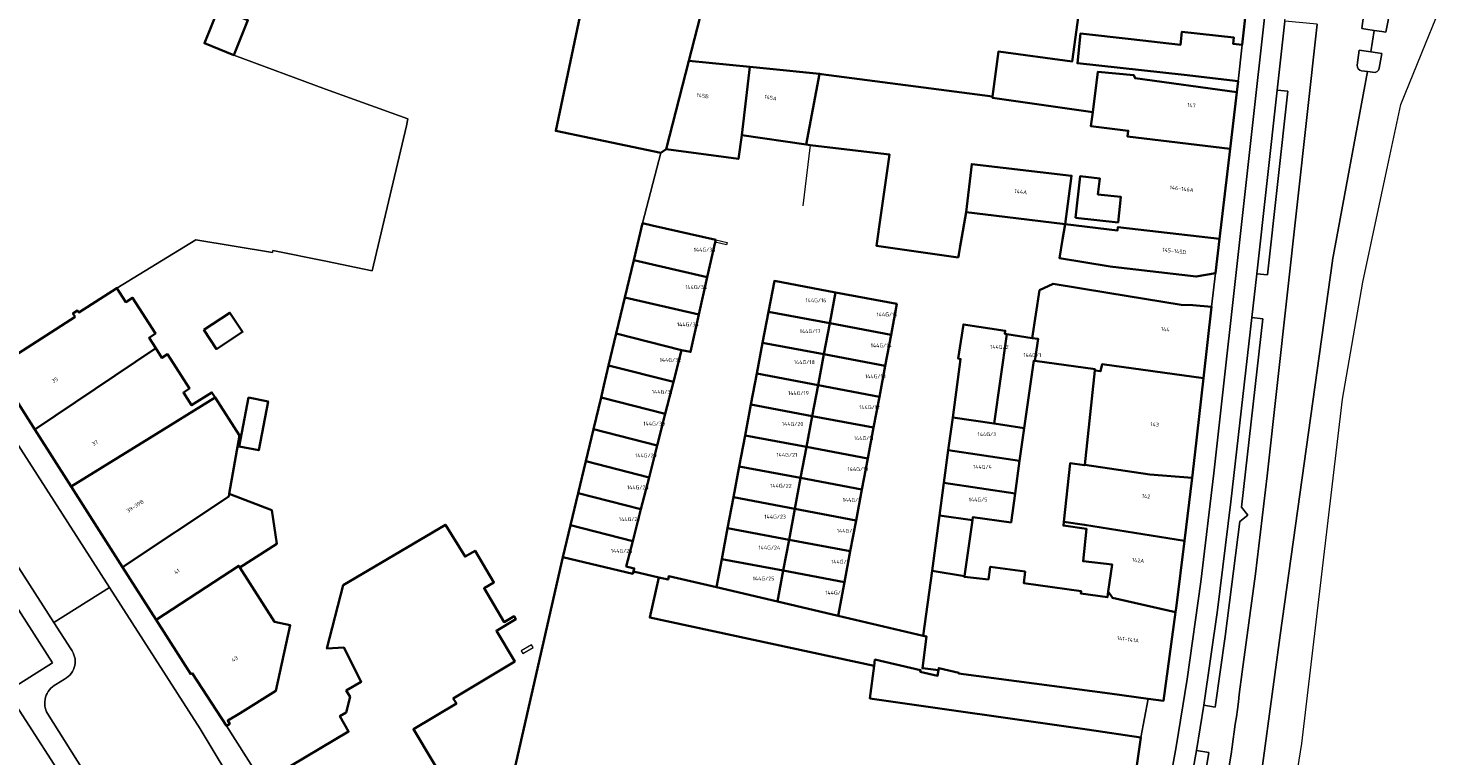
# Model space of a CAD drawing. Header units: metres. Extents: x 197700 to 204338, y 317132 to 325229.
# Tile 754 of 1056: x 203465 to 203595, y 319156 to 319223. Entities that reach past the tile are written whole.
import ezdxf
from ezdxf.enums import TextEntityAlignment as Align

# ---------------------------------------------------------------- set-up
doc = ezdxf.new("R2010")
doc.units = ezdxf.units.M
for name, color, linetype, lineweight in [('B-WE-GR-BEPLANTING_CULTUUR_HEESTERS-GV', 90, 'Continuous', 18), ('B-WE-IE-TERREINAFSCHEIDING_KUNSTMATIG_MUUR-G', 90, 'IE-TERREINAFSCHEIDING-KUNSTMATIG-DICHT', 18), ('B-WE-OG-BEBOUWING-GV', 7, 'Continuous', 35), ('B-WE-OG-BEBOUWING-T18', 10, 'Continuous', 18), ('B-WE-OG-TERREIN_CULTUURSCHEIDING-GV', 7, 'Continuous', 18), ('B-WE-OG-TERREIN_ERF-GV', 7, 'Continuous', 18), ('B-WE-VH-VERHARDING_ASFALT-GV', 252, 'Continuous', 18), ('B-WE-VH-VERHARDING_GESLOTEN-GV', 252, 'Continuous', 18), ('B-WE-VH-VERHARDING_OPEN-GV', 252, 'Continuous', 18), ('B-WE-VH-VERHARDING_SIERBESTRATING-GV', 252, 'Continuous', 18), ('B-WE-VH-VERHARDING_TEGEL-GV', 252, 'Continuous', 18)]:
    doc.layers.add(name, color=color, linetype=linetype, lineweight=lineweight)
doc.styles.add('NLCS-ISO-M200-T18', font='NLCS-ISO.ttf', dxfattribs={"height": 0.36})
doc.linetypes.add('IE-TERREINAFSCHEIDING-KUNSTMATIG-DICHT', pattern='A,8,-1,[82,NLCS.SHX,S=0.75,R=90,X=0,Y=0],-1', length=10)

msp = doc.modelspace()

# ---------------------------------------------------------------- linework, layer by layer
at = {"layer": 'B-WE-GR-BEPLANTING_CULTUUR_HEESTERS-GV'}
msp.add_lwpolyline([(203572.02, 319137.202), (203572.747, 319139.506), (203573.383, 319141.835), (203573.4, 319141.919), (203573.389, 319142.266), (203573.251, 319142.586), (203572.058, 319144.353), (203571.987, 319144.518), (203571.982, 319144.699), (203573.909, 319156.44), (203572.803, 319156.607), (203569.396, 319137.738)], close=True, dxfattribs=at)
at = {"layer": 'B-WE-IE-TERREINAFSCHEIDING_KUNSTMATIG_MUUR-G'}
for points in [[(203473.442, 319199.155), (203480.717, 319203.611), (203487.766, 319202.422), (203487.808, 319202.604), (203492.669, 319201.64), (203496.944, 319200.758), (203500.101, 319214.084), (203500.233, 319214.74), (203492.657, 319217.456), (203484.211, 319220.589)], [(203521.814, 319205.144), (203523.511, 319211.587)], [(203537.25, 319212.312), (203536.563, 319206.726)], [(203528.551, 319203.592), (203529.605, 319203.355), (203529.557, 319203.14), (203528.503, 319203.377)]]:
    msp.add_lwpolyline(points, dxfattribs=at)
msp.add_lwpolyline([(203511.749, 319166.091), (203511.6, 319166.351), (203510.647, 319165.802), (203510.796, 319165.543)], close=True, dxfattribs=at)
at = {"layer": 'B-WE-OG-BEBOUWING-GV'}
for points in [[(203516.906, 319228.233), (203513.833, 319213.623), (203523.511, 319211.587), (203523.991, 319211.931), (203526.067, 319220.066), (203526.83, 319223.051), (203529.563, 319233.733)], [(203561.92, 319224.272), (203561.363, 319220.016), (203554.559, 319220.907), (203554.018, 319216.773), (203554.004, 319216.662), (203563.24, 319215.352), (203563.712, 319219.066), (203567.025, 319218.738), (203567.139, 319218.457), (203576.495, 319217.179), (203576.616, 319218.205), (203571.65, 319218.787), (203561.834, 319219.843), (203562.112, 319222.57), (203566.78, 319222.043), (203571.322, 319221.54), (203571.454, 319222.733), (203576.225, 319222.205), (203576.162, 319221.638), (203576.987, 319221.547), (203577.542, 319226.557)], [(203507.754, 319146.845), (203500.729, 319158.569), (203504.684, 319160.939), (203504.401, 319161.41), (203510.062, 319164.802), (203508.366, 319167.634), (203510.167, 319168.712), (203510.01, 319168.975), (203509.083, 319168.441), (203507.237, 319171.54), (203508.148, 319172.082), (203506.401, 319174.998), (203505.481, 319174.455), (203503.676, 319177.382), (203494.27, 319171.825), (203492.777, 319165.994), (203494.338, 319166.088), (203495.939, 319162.945), (203494.557, 319162.127), (203494.913, 319161.55), (203494.537, 319160.124), (203493.964, 319159.791), (203494.769, 319158.361), (203488.164, 319154.453)]]:
    msp.add_lwpolyline(points, dxfattribs=at)
for points in [[(203482.798, 319224.889), (203481.506, 319221.678), (203484.211, 319220.589), (203485.503, 319223.8)], [(203531.702, 319219.498), (203526.067, 319220.066), (203523.991, 319211.931), (203530.635, 319211.048), (203530.949, 319213.23)], [(203536.86, 319212.369), (203538.085, 319218.854), (203536.871, 319218.976), (203534.452, 319219.221), (203531.702, 319219.498), (203530.949, 319213.23)], [(203576.495, 319217.179), (203567.139, 319218.457), (203567.025, 319218.738), (203563.712, 319219.066), (203563.24, 319215.352), (203563.077, 319214.038), (203566.502, 319213.631), (203566.437, 319213.113), (203575.884, 319211.973)], [(203554.018, 319216.773), (203538.268, 319218.835), (203538.085, 319218.854), (203536.86, 319212.369), (203537.25, 319212.312), (203537.471, 319212.286), (203544.532, 319211.448), (203543.747, 319205.866), (203543.348, 319203.031), (203550.844, 319201.976), (203550.928, 319202.244), (203551.051, 319203.004), (203551.109, 319203.363), (203551.587, 319206.133), (203552.105, 319210.562), (203561.295, 319209.486), (203560.709, 319205.044), (203565.527, 319204.469), (203565.566, 319204.772), (203574.91, 319203.692), (203575.884, 319211.973), (203566.437, 319213.113), (203566.502, 319213.631), (203563.077, 319214.038), (203563.24, 319215.352), (203554.004, 319216.662)], [(203560.709, 319205.044), (203561.295, 319209.486), (203552.105, 319210.562), (203551.587, 319206.133), (203555.156, 319205.707)], [(203561.655, 319205.63), (203562.074, 319209.452), (203563.885, 319209.253), (203563.722, 319207.768), (203565.827, 319207.538), (203565.571, 319205.201)], [(203522.698, 319204.91), (203521.814, 319205.144), (203521, 319201.721), (203527.778, 319200.159), (203528.503, 319203.377), (203528.551, 319203.592)], [(203564.857, 319201.154), (203565.081, 319201.118), (203572.751, 319200.223), (203574.538, 319200.523), (203574.91, 319203.692), (203565.566, 319204.772), (203565.527, 319204.469), (203560.709, 319205.044), (203560.471, 319203.623), (203560.194, 319201.909)], [(203520.184, 319198.297), (203527.006, 319196.726), (203527.778, 319200.159), (203521, 319201.721)], [(203539.043, 319195.917), (203539.579, 319198.761), (203533.944, 319199.822), (203533.407, 319196.978)], [(203557.667, 319194.564), (203558.223, 319194.48), (203557.913, 319192.475), (203563.45, 319191.698), (203563.438, 319191.591), (203563.959, 319191.509), (203564.105, 319192.158), (203573.444, 319190.886), (203574.183, 319197.448), (203572.46, 319197.599), (203571.369, 319197.63), (203564.616, 319198.726), (203559.6, 319199.54), (203558.331, 319198.964)], [(203469.608, 319196.499), (203466.496, 319194.515), (203462.28, 319191.827), (203465.9, 319186.147), (203477.019, 319193.628), (203476.404, 319194.593), (203476.997, 319194.971), (203474.89, 319198.276), (203474.259, 319197.874), (203473.442, 319199.155), (203469.936, 319196.92), (203469.833, 319197.082), (203469.408, 319196.811)], [(203527.006, 319196.726), (203520.184, 319198.297), (203519.398, 319194.99), (203525.408, 319193.452), (203526.233, 319193.292)], [(203539.579, 319198.761), (203539.043, 319195.917), (203544.679, 319194.856), (203545.215, 319197.7)], [(203533.407, 319196.978), (203532.869, 319194.135), (203538.508, 319193.073), (203539.043, 319195.917)], [(203481.462, 319195.327), (203482.625, 319193.554), (203485.012, 319195.12), (203483.849, 319196.893)], [(203544.144, 319192.012), (203544.679, 319194.856), (203539.043, 319195.917), (203538.508, 319193.073)], [(203555.324, 319194.917), (203555.155, 319194.943), (203555.198, 319195.229), (203551.342, 319195.811), (203550.868, 319192.667), (203551.085, 319192.634), (203550.36, 319187.262), (203554.17, 319186.687)], [(203518.698, 319192.048), (203524.659, 319190.523), (203525.408, 319193.452), (203519.398, 319194.99)], [(203557.913, 319192.475), (203558.223, 319194.48), (203557.667, 319194.564), (203555.324, 319194.917), (203554.17, 319186.687), (203556.938, 319186.269), (203557.811, 319192.489)], [(203465.9, 319186.147), (203469.246, 319180.897), (203476.44, 319185.353), (203482.49, 319189.101), (203482.193, 319189.567), (203480.326, 319188.377), (203479.57, 319189.563), (203480.124, 319189.916), (203478.112, 319193.073), (203477.586, 319192.738), (203477.019, 319193.628)], [(203532.332, 319191.291), (203537.972, 319190.229), (203538.508, 319193.073), (203532.869, 319194.135)], [(203544.144, 319192.012), (203538.508, 319193.073), (203537.972, 319190.229), (203543.608, 319189.168)], [(203517.998, 319189.107), (203523.91, 319187.595), (203524.659, 319190.523), (203518.698, 319192.048), (203518.258, 319190.199)], [(203562.5, 319182.885), (203568.481, 319182.024), (203572.386, 319181.698), (203572.65, 319183.832), (203573.444, 319190.886), (203564.105, 319192.158), (203563.959, 319191.509), (203563.438, 319191.591)], [(203537.437, 319187.385), (203537.972, 319190.229), (203532.332, 319191.291), (203531.795, 319188.447)], [(203537.972, 319190.229), (203537.437, 319187.385), (203543.073, 319186.324), (203543.608, 319189.168)], [(203483.787, 319180.222), (203484.721, 319185.601), (203482.49, 319189.101), (203476.44, 319185.353), (203469.246, 319180.897), (203473.979, 319173.471), (203483.741, 319180)], [(203484.69, 319184.583), (203486.495, 319184.234), (203487.365, 319188.736), (203485.56, 319189.086)], [(203523.91, 319187.595), (203517.998, 319189.107), (203517.297, 319186.166), (203523.16, 319184.666)], [(203536.901, 319184.541), (203537.437, 319187.385), (203531.795, 319188.447), (203531.258, 319185.604)], [(203543.073, 319186.324), (203537.437, 319187.385), (203536.901, 319184.541), (203542.537, 319183.48)], [(203556.516, 319183.261), (203556.938, 319186.269), (203554.17, 319186.687), (203550.36, 319187.262), (203549.954, 319184.252)], [(203516.596, 319183.225), (203522.411, 319181.737), (203523.16, 319184.666), (203517.297, 319186.166)], [(203536.366, 319181.697), (203536.901, 319184.541), (203531.258, 319185.604), (203530.72, 319182.76)], [(203536.901, 319184.541), (203536.366, 319181.697), (203542.002, 319180.636), (203542.537, 319183.48)], [(203556.516, 319183.261), (203549.954, 319184.252), (203549.548, 319181.242), (203556.095, 319180.253)], [(203522.411, 319181.737), (203516.596, 319183.225), (203515.895, 319180.284), (203521.662, 319178.809)], [(203530.183, 319179.916), (203535.83, 319178.853), (203536.366, 319181.697), (203530.72, 319182.76)], [(203562.5, 319182.885), (203562.497, 319182.857), (203561.163, 319183.044), (203560.581, 319177.646), (203562.492, 319177.394), (203571.67, 319175.898), (203572.386, 319181.698), (203568.481, 319182.024)], [(203542.002, 319180.636), (203536.366, 319181.697), (203535.83, 319178.853), (203541.466, 319177.792)], [(203473.979, 319173.471), (203477.059, 319168.638), (203484.661, 319173.618), (203484.758, 319173.466), (203488.155, 319175.631), (203487.693, 319178.734), (203483.787, 319180.222), (203483.741, 319180)], [(203515.195, 319177.343), (203520.913, 319175.88), (203521.662, 319178.809), (203515.895, 319180.284)], [(203552.171, 319177.823), (203552.209, 319178.091), (203555.722, 319177.598), (203556.095, 319180.253), (203549.548, 319181.242), (203549.142, 319178.232)], [(203535.83, 319178.853), (203530.183, 319179.916), (203529.646, 319177.073), (203535.295, 319176.009)], [(203540.931, 319174.948), (203541.466, 319177.792), (203535.83, 319178.853), (203535.295, 319176.009)], [(203549.142, 319178.232), (203548.456, 319173.144), (203551.448, 319172.665), (203552.171, 319177.823)], [(203571.67, 319175.898), (203562.492, 319177.394), (203560.581, 319177.646), (203560.545, 319177.31), (203562.67, 319177.012), (203562.348, 319174.023), (203565.016, 319173.735), (203564.667, 319171.248), (203565.07, 319170.655), (203570.856, 319169.339), (203570.906, 319169.717)], [(203520.913, 319175.88), (203515.195, 319177.343), (203514.495, 319174.404), (203520.923, 319172.887), (203520.97, 319173.076), (203521.046, 319173.378), (203520.319, 319173.558)], [(203529.646, 319177.073), (203529.108, 319174.229), (203534.759, 319173.165), (203535.295, 319176.009)], [(203540.931, 319174.948), (203535.295, 319176.009), (203534.759, 319173.165), (203540.395, 319172.104)], [(203483.529, 319158.905), (203483.827, 319159.082), (203483.651, 319159.378), (203484.803, 319160.065), (203488.065, 319162.097), (203489.399, 319168.14), (203487.949, 319168.46), (203484.758, 319173.466), (203484.661, 319173.618), (203477.059, 319168.638), (203480.24, 319163.647), (203480.365, 319163.729)], [(203523.302, 319172.536), (203520.97, 319173.076), (203520.923, 319172.887), (203514.495, 319174.404), (203509.722, 319153.532), (203523.387, 319151.67), (203523.582, 319152.951), (203550.555, 319149.065), (203555.504, 319148.352), (203555.569, 319148.589), (203566.119, 319147.086), (203567.667, 319157.825), (203562.718, 319158.538), (203542.744, 319161.416), (203543.126, 319164.417), (203522.486, 319168.865)], [(203528.62, 319171.644), (203534.224, 319170.323), (203534.759, 319173.165), (203529.108, 319174.229)], [(203547.959, 319167.102), (203547.651, 319167.174), (203539.812, 319169.005), (203534.224, 319170.323), (203528.62, 319171.644), (203524.241, 319172.664), (203524.161, 319172.337), (203523.302, 319172.536), (203522.486, 319168.865), (203543.126, 319164.417), (203543.197, 319164.977), (203547.399, 319164.014), (203547.365, 319163.865), (203548.964, 319163.499), (203549.036, 319163.996), (203547.566, 319164.194)], [(203534.224, 319170.323), (203539.812, 319169.005), (203540.395, 319172.104), (203534.759, 319173.165)], [(203547.651, 319167.174), (203547.959, 319167.102), (203547.566, 319164.194), (203549.036, 319163.996), (203549.065, 319164.198), (203550.908, 319163.776), (203550.894, 319163.713), (203564.812, 319161.854), (203568.327, 319161.384), (203569.768, 319161.192), (203570.856, 319169.339), (203565.07, 319170.655), (203564.667, 319171.248), (203564.593, 319170.723), (203562.141, 319171.067), (203562.164, 319171.284), (203556.899, 319172.023), (203557.013, 319173.079), (203553.809, 319173.529), (203553.644, 319172.352), (203551.437, 319172.59), (203551.448, 319172.665), (203548.456, 319173.144)]]:
    msp.add_lwpolyline(points, close=True, dxfattribs=at)
at = {"layer": 'B-WE-OG-TERREIN_CULTUURSCHEIDING-GV'}
msp.add_lwpolyline([(203462.28, 319191.827), (203466.496, 319194.515), (203469.608, 319196.499), (203469.408, 319196.811), (203469.833, 319197.082), (203469.936, 319196.92), (203473.442, 319199.155), (203480.717, 319203.611), (203487.766, 319202.422), (203487.808, 319202.604), (203492.669, 319201.64), (203496.944, 319200.758), (203500.101, 319214.084), (203500.233, 319214.74), (203492.657, 319217.456), (203484.211, 319220.589), (203481.506, 319221.678), (203482.798, 319224.889)], dxfattribs=at)
at = {"layer": 'B-WE-OG-TERREIN_ERF-GV'}
for points in [[(203529.563, 319233.733), (203526.83, 319223.051), (203526.067, 319220.066), (203531.702, 319219.498), (203534.452, 319219.221), (203536.871, 319218.976), (203538.085, 319218.854), (203538.268, 319218.835), (203554.018, 319216.773), (203554.559, 319220.907), (203561.363, 319220.016), (203561.92, 319224.272)], [(203509.722, 319153.532), (203514.495, 319174.404), (203515.195, 319177.343), (203515.895, 319180.284), (203516.596, 319183.225), (203517.297, 319186.166), (203517.998, 319189.107), (203518.258, 319190.199), (203518.698, 319192.048), (203519.398, 319194.99), (203520.184, 319198.297), (203521, 319201.721), (203521.814, 319205.144), (203523.511, 319211.587), (203513.833, 319213.623), (203516.906, 319228.233)], [(203485.503, 319223.8), (203484.211, 319220.589), (203492.657, 319217.456), (203500.233, 319214.74), (203500.101, 319214.084), (203496.944, 319200.758), (203492.669, 319201.64), (203487.808, 319202.604), (203487.766, 319202.422), (203480.717, 319203.611), (203473.442, 319199.155), (203474.259, 319197.874), (203474.89, 319198.276), (203476.997, 319194.971), (203476.404, 319194.593), (203477.019, 319193.628), (203477.586, 319192.738), (203478.112, 319193.073), (203480.124, 319189.916), (203479.57, 319189.563), (203480.326, 319188.377), (203482.193, 319189.567), (203482.49, 319189.101), (203484.721, 319185.601), (203483.787, 319180.222), (203487.693, 319178.734), (203488.155, 319175.631), (203484.758, 319173.466), (203487.949, 319168.46), (203489.399, 319168.14), (203488.065, 319162.097), (203484.803, 319160.065), (203483.651, 319159.378), (203483.827, 319159.082), (203483.529, 319158.905), (203498.505, 319135.316)], [(203469.959, 319151.805), (203463.337, 319162.042), (203467.51, 319164.678), (203449.559, 319192.738)], [(203488.164, 319154.453), (203494.769, 319158.361), (203493.964, 319159.791), (203494.537, 319160.124), (203494.913, 319161.55), (203494.557, 319162.127), (203495.939, 319162.945), (203494.338, 319166.088), (203492.777, 319165.994), (203494.27, 319171.825), (203503.676, 319177.382), (203505.481, 319174.455), (203506.401, 319174.998), (203508.148, 319172.082), (203507.237, 319171.54), (203509.083, 319168.441), (203510.01, 319168.975), (203510.167, 319168.712), (203508.366, 319167.634), (203510.062, 319164.802), (203504.401, 319161.41), (203504.684, 319160.939), (203500.729, 319158.569), (203507.754, 319146.845)]]:
    msp.add_lwpolyline(points, dxfattribs=at)
for points in [[(203566.78, 319222.043), (203562.112, 319222.57), (203561.834, 319219.843), (203571.65, 319218.787), (203576.616, 319218.205), (203576.987, 319221.547), (203576.162, 319221.638), (203576.225, 319222.205), (203571.454, 319222.733), (203571.322, 319221.54)], [(203561.655, 319205.63), (203565.571, 319205.201), (203565.827, 319207.538), (203563.722, 319207.768), (203563.885, 319209.253), (203562.074, 319209.452)], [(203481.462, 319195.327), (203483.849, 319196.893), (203485.012, 319195.12), (203482.625, 319193.554)], [(203556.938, 319186.269), (203556.516, 319183.261), (203556.095, 319180.253), (203555.722, 319177.598), (203552.209, 319178.091), (203552.171, 319177.823), (203551.448, 319172.665), (203551.437, 319172.59), (203553.644, 319172.352), (203553.809, 319173.529), (203557.013, 319173.079), (203556.899, 319172.023), (203562.164, 319171.284), (203562.141, 319171.067), (203564.593, 319170.723), (203564.667, 319171.248), (203565.016, 319173.735), (203562.348, 319174.023), (203562.67, 319177.012), (203560.545, 319177.31), (203560.581, 319177.646), (203561.163, 319183.044), (203562.497, 319182.857), (203562.5, 319182.885), (203563.438, 319191.591), (203563.45, 319191.698), (203557.913, 319192.475), (203557.811, 319192.489)], [(203484.69, 319184.583), (203485.56, 319189.086), (203487.365, 319188.736), (203486.495, 319184.234)], [(203567.667, 319157.825), (203568.327, 319161.384), (203564.812, 319161.854), (203550.894, 319163.713), (203550.908, 319163.776), (203549.065, 319164.198), (203549.036, 319163.996), (203548.964, 319163.499), (203547.365, 319163.865), (203547.399, 319164.014), (203543.197, 319164.977), (203543.126, 319164.417), (203542.744, 319161.416), (203562.718, 319158.538)]]:
    msp.add_lwpolyline(points, close=True, dxfattribs=at)
at = {"layer": 'B-WE-VH-VERHARDING_ASFALT-GV'}
msp.add_lwpolyline([(203467.651, 319168.385), (203472.756, 319171.623), (203456.414, 319197.063), (203454.919, 319199.258), (203453.303, 319201.367), (203424.275, 319234.447), (203422.301, 319236.572), (203420.256, 319238.628), (203418.328, 319240.51), (203414.09, 319236.207), (203418.43, 319231.773), (203422.957, 319226.798), (203447.621, 319198.746), (203449.243, 319196.793), (203450.742, 319194.743)], close=True, dxfattribs=at)
for points in [[(203578.123, 319149.815), (203580.489, 319167.221), (203580.489, 319167.225), (203585.294, 319201.668), (203585.301, 319201.712), (203588.525, 319219.071), (203587.975, 319219.149), (203587.806, 319219.208), (203587.672, 319219.327), (203587.593, 319219.487), (203587.58, 319219.666), (203587.753, 319221.031), (203588.818, 319220.89), (203589.135, 319222.862), (203588.381, 319222.962), (203587.99, 319223.031), (203588.314, 319225.309)], [(203590.637, 319224.879), (203590.225, 319222.691), (203589.854, 319222.766), (203589.135, 319222.862), (203588.818, 319220.89), (203589.455, 319220.806), (203589.855, 319220.729), (203589.593, 319219.381), (203589.525, 319219.213), (203589.4, 319219.081), (203589.235, 319219.005), (203588.525, 319219.071), (203585.301, 319201.712), (203585.294, 319201.668), (203580.489, 319167.225), (203580.489, 319167.221), (203578.123, 319149.815)], [(203576.986, 319163.852), (203578.209, 319172.865), (203579.284, 319181.899), (203583.906, 319223.424), (203580.917, 319223.722), (203580.209, 319217.365), (203581.203, 319217.275), (203579.335, 319200.37), (203578.345, 319200.478), (203577.889, 319196.457), (203578.888, 319196.345), (203576.917, 319179.008), (203577.498, 319178.27), (203576.78, 319177.691), (203575.418, 319167.122), (203574.517, 319160.615), (203573.477, 319160.79), (203572.803, 319156.607), (203573.909, 319156.44), (203571.982, 319144.699)], [(203583.906, 319223.424), (203579.284, 319181.899), (203578.209, 319172.865), (203576.986, 319163.852)], [(203593.862, 319221.621), (203594.813, 319223.958)], [(203571.999, 319122.163), (203571.749, 319121.258), (203571.349, 319121.362), (203570.658, 319121.585), (203569.359, 319117.629), (203570.188, 319117.35), (203570.562, 319117.244), (203575.006, 319115.841), (203578.126, 319130.177), (203580.786, 319146.703), (203582.485, 319157.26), (203586.235, 319188.928), (203588.082, 319199.713), (203590.489, 319210.909), (203591.59, 319216.034), (203593.862, 319221.621)], [(203488.156, 319138.156), (203492.326, 319140.92), (203484.859, 319152.397), (203481.123, 319158.6), (203472.756, 319171.623), (203467.651, 319168.385), (203469.208, 319165.958)], [(203468.638, 319163.197), (203467.835, 319162.689)], [(203467.076, 319160.012), (203470.876, 319153.996), (203473.307, 319150.269), (203471.623, 319149.175), (203468.98, 319147.45), (203479.026, 319132.066), (203483.333, 319134.947), (203483.82, 319135.127), (203484.341, 319135.111), (203487.241, 319134.249), (203495.616, 319131.85), (203495.063, 319130.018), (203502.093, 319128.015), (203502.754, 319127.826), (203503.244, 319129.631), (203504.007, 319132.619), (203498.208, 319134.242), (203496.456, 319134.768), (203488.675, 319136.954), (203488.337, 319137.151), (203488.049, 319137.417)]]:
    msp.add_lwpolyline(points, dxfattribs=at)
for points in [[(203469.208, 319165.958, -0.4694989), (203468.638, 319163.197)], [(203573.4, 319141.919, 0.0213412), (203576.986, 319163.852)], [(203576.986, 319163.852, -0.0213412), (203573.4, 319141.919)], [(203467.835, 319162.689, 0.426174), (203467.076, 319160.012)]]:
    msp.add_lwpolyline(points, format="xyb", dxfattribs=at)
at = {"layer": 'B-WE-VH-VERHARDING_GESLOTEN-GV'}
msp.add_lwpolyline([(203521.814, 319205.144), (203522.698, 319204.91), (203528.551, 319203.592), (203528.503, 319203.377), (203527.778, 319200.159), (203527.006, 319196.726), (203526.233, 319193.292), (203525.408, 319193.452), (203524.659, 319190.523), (203523.91, 319187.595), (203523.16, 319184.666), (203522.411, 319181.737), (203521.662, 319178.809), (203520.913, 319175.88), (203520.319, 319173.558), (203521.046, 319173.378), (203520.97, 319173.076), (203523.302, 319172.536), (203524.161, 319172.337), (203524.241, 319172.664), (203528.62, 319171.644), (203529.108, 319174.229), (203529.646, 319177.073), (203530.183, 319179.916), (203530.72, 319182.76), (203531.258, 319185.604), (203531.795, 319188.447), (203532.332, 319191.291), (203532.869, 319194.135), (203533.407, 319196.978), (203533.944, 319199.822), (203539.579, 319198.761), (203545.215, 319197.7), (203544.679, 319194.856), (203544.144, 319192.012), (203543.608, 319189.168), (203543.073, 319186.324), (203542.537, 319183.48), (203542.002, 319180.636), (203541.466, 319177.792), (203540.931, 319174.948), (203540.395, 319172.104), (203539.812, 319169.005), (203547.651, 319167.174), (203548.456, 319173.144), (203549.142, 319178.232), (203549.548, 319181.242), (203549.954, 319184.252), (203550.36, 319187.262), (203551.085, 319192.634), (203550.868, 319192.667), (203551.342, 319195.811), (203555.198, 319195.229), (203555.155, 319194.943), (203555.324, 319194.917), (203557.667, 319194.564), (203558.331, 319198.964), (203559.6, 319199.54), (203564.616, 319198.726), (203571.369, 319197.63), (203572.46, 319197.599), (203574.183, 319197.448), (203574.538, 319200.523), (203572.751, 319200.223), (203565.081, 319201.118), (203564.857, 319201.154), (203560.194, 319201.909), (203560.471, 319203.623), (203560.709, 319205.044), (203555.156, 319205.707), (203551.587, 319206.133), (203551.109, 319203.363), (203551.051, 319203.004), (203550.928, 319202.244), (203550.844, 319201.976), (203543.348, 319203.031), (203543.747, 319205.866), (203544.532, 319211.448), (203537.471, 319212.286), (203537.25, 319212.312), (203536.86, 319212.369), (203530.949, 319213.23), (203530.635, 319211.048), (203523.991, 319211.931), (203523.511, 319211.587)], close=True, dxfattribs=at)
at = {"layer": 'B-WE-VH-VERHARDING_OPEN-GV'}
for points in [[(203580.209, 319217.365), (203578.345, 319200.478), (203579.335, 319200.37), (203581.203, 319217.275)], [(203573.477, 319160.79), (203574.517, 319160.615), (203575.418, 319167.122), (203576.78, 319177.691), (203577.498, 319178.27), (203576.917, 319179.008), (203578.888, 319196.345), (203577.889, 319196.457), (203575.948, 319179.483), (203574.724, 319169.537)]]:
    msp.add_lwpolyline(points, close=True, dxfattribs=at)
at = {"layer": 'B-WE-VH-VERHARDING_SIERBESTRATING-GV'}
for points in [[(203589.135, 319222.862), (203589.854, 319222.766), (203590.225, 319222.691), (203590.637, 319224.879), (203590.655, 319225.08), (203590.634, 319225.28), (203590.575, 319225.473), (203590.481, 319225.651), (203590.354, 319225.808), (203590.199, 319225.937), (203589.83, 319226.096), (203589.121, 319226.163), (203588.922, 319226.101), (203588.74, 319226), (203588.582, 319225.864), (203588.455, 319225.699), (203588.365, 319225.511), (203588.314, 319225.309), (203587.99, 319223.031), (203588.381, 319222.962)], [(203587.975, 319219.149), (203588.525, 319219.071), (203589.235, 319219.005), (203589.4, 319219.081), (203589.525, 319219.213), (203589.593, 319219.381), (203589.855, 319220.729), (203589.455, 319220.806), (203588.818, 319220.89), (203587.753, 319221.031), (203587.58, 319219.666), (203587.593, 319219.487), (203587.672, 319219.327), (203587.806, 319219.208)]]:
    msp.add_lwpolyline(points, close=True, dxfattribs=at)
at = {"layer": 'B-WE-VH-VERHARDING_TEGEL-GV'}
for points in [[(203469.208, 319165.958), (203467.651, 319168.385), (203450.742, 319194.743), (203449.243, 319196.793), (203447.621, 319198.746), (203422.957, 319226.798), (203418.43, 319231.773), (203414.09, 319236.207), (203412.639, 319234.734), (203414.459, 319232.88), (203416.263, 319231.011), (203417.662, 319229.538), (203419.052, 319228.056), (203420.117, 319226.906), (203446.782, 319196.541), (203448.22, 319194.675), (203449.559, 319192.738), (203467.51, 319164.678), (203463.337, 319162.042), (203469.959, 319151.805)], [(203579.36, 319234.643), (203578.217, 319232.658), (203577.542, 319226.557), (203576.987, 319221.547), (203576.616, 319218.205)], [(203565.695, 319128.647), (203567.528, 319138.189), (203570.921, 319156.966), (203571.916, 319163.198), (203573.174, 319172.15), (203574.375, 319182.127), (203579.885, 319231.502), (203580.053, 319232.668), (203580.032, 319233.416)], [(203570.463, 319132.937), (203572.02, 319137.202), (203569.396, 319137.738), (203572.803, 319156.607), (203573.477, 319160.79), (203574.724, 319169.537), (203575.948, 319179.483), (203577.889, 319196.457), (203578.345, 319200.478), (203580.209, 319217.365), (203580.917, 319223.722), (203581.638, 319230.209), (203581.779, 319230.446), (203582.051, 319230.494), (203581.641, 319230.836), (203581.128, 319231.439), (203580.053, 319232.668), (203579.885, 319231.502), (203574.375, 319182.127), (203573.174, 319172.15), (203571.916, 319163.198), (203570.921, 319156.966), (203567.528, 319138.189), (203565.695, 319128.647)], [(203576.616, 319218.205), (203576.495, 319217.179), (203575.884, 319211.973), (203574.91, 319203.692), (203574.538, 319200.523), (203574.183, 319197.448), (203573.444, 319190.886), (203572.65, 319183.832), (203572.386, 319181.698), (203571.67, 319175.898), (203570.906, 319169.717), (203570.856, 319169.339), (203569.768, 319161.192), (203568.327, 319161.384), (203567.667, 319157.825), (203566.119, 319147.086), (203565.913, 319145.077), (203566.247, 319145.002), (203562.9, 319125.459)], [(203456.414, 319197.063), (203472.756, 319171.623), (203481.123, 319158.6), (203484.859, 319152.397)], [(203498.505, 319135.316), (203483.529, 319158.905), (203480.365, 319163.729), (203480.24, 319163.647), (203477.059, 319168.638), (203473.979, 319173.471), (203469.246, 319180.897), (203465.9, 319186.147), (203462.28, 319191.827)], [(203467.835, 319162.689), (203468.638, 319163.197)], [(203470.876, 319153.996), (203467.076, 319160.012)]]:
    msp.add_lwpolyline(points, dxfattribs=at)
for points in [[(203468.638, 319163.197, 0.4694989), (203469.208, 319165.958)], [(203467.076, 319160.012, -0.426174), (203467.835, 319162.689)]]:
    msp.add_lwpolyline(points, format="xyb", dxfattribs=at)

# ---------------------------------------------------------------- texts
at = {"layer": 'B-WE-OG-BEBOUWING-T18', "style": 'NLCS-ISO-M200-T18'}
for s, rotation, p in [('145B', 353.2, (203527.355, 319216.852)), ('145A', 349.3, (203533.603, 319216.677)), ('147', 353.4, (203572.327, 319215.978)), ('146-146A', 353.3, (203571.424, 319208.3)), ('144A', 353.2, (203556.622, 319208.026)), ('145-145D', 353.3, (203570.751, 319202.574)), ('144', 353.6, (203569.924, 319195.373)), ('35', 32.5, (203467.741, 319190.701)), ('143', 353.6, (203568.938, 319186.614)), ('37', 32.5, (203471.436, 319184.903)), ('142', 353, (203568.148, 319180.013)), ('39-39B', 32.5, (203475.131, 319179.106)), ('142A', 353, (203567.418, 319174.107)), ('41', 32.5, (203478.963, 319173.094)), ('141-141A', 352.4, (203566.487, 319166.838)), ('43', 33.2, (203484.287, 319165.042))]:
    msp.add_text(s, height=0.36, rotation=rotation, dxfattribs=at).set_placement(p, align=Align.MIDDLE)
for s, p in [('144G/35', (203527.524, 319202.686)), ('144G/34', (203526.751, 319199.253)), ('144G/16', (203537.767, 319198.036)), ('144G/15', (203544.309, 319196.733)), ('144G/33', (203525.979, 319195.82)), ('144G/17', (203537.231, 319195.192)), ('144G/14', (203543.773, 319193.889)), ('144G/2', (203554.655, 319193.748)), ('144G/1', (203557.68, 319192.999)), ('144G/32', (203524.381, 319192.546)), ('144G/18', (203536.696, 319192.348)), ('144G/13', (203543.238, 319191.045)), ('144G/31', (203523.632, 319189.617)), ('144G/19', (203536.16, 319189.504)), ('144G/12', (203542.702, 319188.201)), ('144G/30', (203522.883, 319186.689)), ('144G/20', (203535.625, 319186.66)), ('144G/11', (203542.167, 319185.357)), ('144G/3', (203553.502, 319185.72)), ('144G/29', (203522.133, 319183.76)), ('144G/21', (203535.089, 319183.816)), ('144G/10', (203541.631, 319182.513)), ('144G/4', (203553.096, 319182.71)), ('144G/28', (203521.384, 319180.831)), ('144G/22', (203534.554, 319180.972)), ('144G/9', (203541.096, 319179.669)), ('144G/5', (203552.69, 319179.7)), ('144G/27', (203520.635, 319177.903)), ('144G/23', (203534.018, 319178.128)), ('144G/8', (203540.56, 319176.825)), ('144G/26', (203519.886, 319174.974)), ('144G/24', (203533.483, 319175.284)), ('144G/7', (203540.025, 319173.981)), ('144G/25', (203532.947, 319172.44)), ('144G/6', (203539.489, 319171.137))]:
    msp.add_text(s, height=0.36, dxfattribs=at).set_placement(p, align=Align.MIDDLE)

doc.saveas('drawing.dxf')
